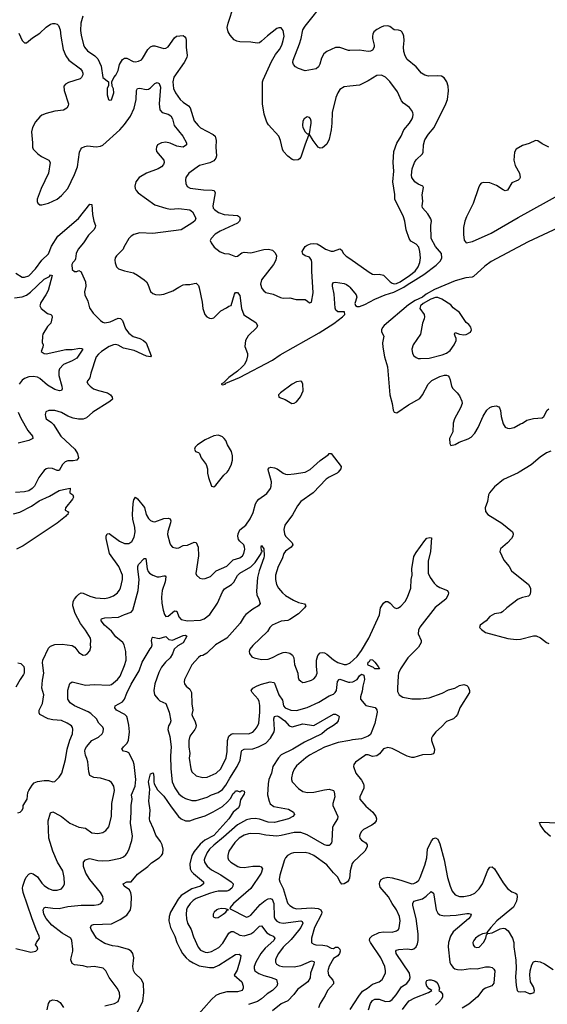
# Model space of a CAD drawing. Header units: inches. Extents: x 1682530 to 1839546, y 640742 to 791647.
# Tile 450 of 656: x 1706966 to 1711817, y 775102 to 784163. Entities that reach past the tile are written whole.
import ezdxf

# ---------------------------------------------------------------- set-up
doc = ezdxf.new("R2010")
doc.units = ezdxf.units.IN
doc.header["$MEASUREMENT"] = 0
for name, color, linetype in [('B7707', 7, 'Continuous'), ('B7708', 7, 'Continuous'), ('B7717', 7, 'Continuous'), ('B7718', 7, 'Continuous')]:
    doc.layers.add(name, color=color, linetype=linetype)

msp = doc.modelspace()

# ---------------------------------------------------------------- linework, layer by layer
at = {"layer": 'B7707', "color": 5}
for points, elevation in [([(1707179, 780000), (1707141.1, 779950), (1707101.3, 779870), (1707082.3, 779850), (1707050, 779827), (1707010, 779817.8), (1706927.2, 779812.8)], 780), ([(1706950, 776864.7), (1706970, 776871.3), (1706988.7, 776890), (1706997.2, 776910), (1706999.3, 776930), (1707036.2, 776990), (1707042.4, 777050), (1707049.6, 777070), (1707081, 777119), (1707100.3, 777139.7), (1707130, 777152.9), (1707190, 777162.8), (1707230, 777160.3), (1707270, 777148.7), (1707290, 777153), (1707330, 777193), (1707353.7, 777230), (1707386.4, 777353.6), (1707404.1, 777450), (1707428.3, 777531.7), (1707451.9, 777590), (1707455.2, 777635.2), (1707452.4, 777650), (1707443.3, 777663.3), (1707402, 777690), (1707350, 777713), (1707270, 777719.2), (1707228.4, 777728.4), (1707151.5, 777770), (1707144.4, 777784.4), (1707145.4, 777810), (1707174.6, 777870), (1707189.6, 777949.6), (1707169.5, 778010.5), (1707175.1, 778084.9), (1707187.3, 778150), (1707176.6, 778243.4), (1707179.5, 778270), (1707230, 778378.4), (1707250, 778398.3), (1707290, 778413.2), (1707357.2, 778417.2), (1707450, 778403.1), (1707473, 778390), (1707510, 778340.7), (1707550, 778316), (1707570, 778318.8), (1707590, 778330.8), (1707610, 778356), (1707619.5, 778390), (1707616, 778410), (1707620.9, 778450), (1707617, 778470), (1707570, 778546), (1707525.1, 778605.1), (1707477.6, 778697.6), (1707454, 778770), (1707459.3, 778810), (1707468.6, 778831.4), (1707490, 778857.4), (1707510, 778876.5), (1707530, 778887.4), (1707550, 778885.3), (1707610, 778858.2), (1707662.3, 778842.3), (1707750, 778836.9), (1707790, 778845.3), (1707830, 778861.1), (1707866, 778890), (1707882, 778910), (1707892.6, 778930), (1707912.8, 779010), (1707912.3, 779050), (1707878.8, 779130), (1707791, 779251), (1707761.9, 779390), (1707761.6, 779410), (1707770, 779431.6), (1707790, 779434.2), (1707883.2, 779363.2), (1707930, 779343.5), (1707970, 779342.8), (1707997.7, 779362.3), (1708018.8, 779401.2), (1708027, 779450), (1708024.4, 779490), (1708007.7, 779567.7), (1708004, 779610), (1708010, 779711.3), (1708016.4, 779743.6), (1708030, 779767.7), (1708050, 779752.7), (1708114.8, 779674.8), (1708129.1, 779610), (1708150, 779574), (1708170, 779553.1), (1708190, 779544.7), (1708210, 779542.8), (1708290, 779573.8), (1708330, 779576.5), (1708350.4, 779570), (1708356.1, 779550), (1708353.8, 779533.8), (1708327.3, 779452.7), (1708325.7, 779425.7), (1708345.2, 779345.2), (1708352.4, 779330), (1708370.2, 779310.3), (1708410, 779298.9), (1708430, 779303.1), (1708470, 779325.3), (1708510, 779326.7), (1708570, 779356.1), (1708590, 779351.7), (1708606.3, 779310), (1708610.2, 779230), (1708586.2, 779066.2), (1708590.7, 779050), (1708622, 779022), (1708650, 779017), (1708670, 779019.6), (1708720.7, 779039.3), (1708771.8, 779090), (1708870, 779134.2), (1708930, 779192), (1708990, 779210.3), (1709014.8, 779230), (1709028.4, 779250), (1709036.1, 779290), (1709034, 779310), (1709026.9, 779330), (1708990, 779363.1), (1708979.3, 779379.3), (1708972.4, 779410), (1708974, 779430), (1708990.9, 779469.1), (1709046, 779510), (1709085.2, 779570), (1709112.6, 779627.4), (1709133.3, 779706.7), (1709145.3, 779730), (1709165.7, 779750), (1709237.9, 779802.1), (1709270.7, 779850), (1709277.8, 779870), (1709281, 779910), (1709255.5, 780000)], 780), ([(1708692.7, 780000), (1708692.7, 779990), (1708702.4, 779950), (1708730, 779871.3), (1708750, 779864.9), (1708770, 779879.1), (1708843, 779970), (1708873.4, 780000)], 820), ([(1709894.1, 780000), (1709886.4, 779990), (1709810, 779952.8), (1709784.7, 779935.3), (1709665.3, 779810), (1709551.3, 779730), (1709519.3, 779690), (1709473.7, 779606.3), (1709404.7, 779510), (1709394, 779470), (1709400.7, 779430), (1709411.3, 779410), (1709471.3, 779350), (1709476.5, 779330), (1709461.7, 779310), (1709409.1, 779270.9), (1709395.9, 779250), (1709379.3, 779200.7), (1709341.6, 779130), (1709318.4, 779050), (1709317.8, 779010), (1709326.3, 778966.3), (1709346.5, 778930), (1709382.3, 778890), (1709410, 778865.4), (1709482.3, 778822.3), (1709530, 778799), (1709585.9, 778785.9), (1709598.4, 778770), (1709585.7, 778750), (1709530, 778696.8), (1709450, 778642), (1709430, 778635.1), (1709370, 778628.6), (1709288.4, 778590), (1709267.2, 778570), (1709245.8, 778534.2), (1709110, 778403.7), (1709083, 778370), (1709076.3, 778350), (1709079.1, 778330), (1709099.8, 778299.8), (1709122, 778290), (1709190, 778276.3), (1709250, 778278.4), (1709290, 778292), (1709350, 778324.4), (1709390, 778339), (1709410, 778342.8), (1709450, 778334.6), (1709474.2, 778314.2), (1709486.7, 778290), (1709494.2, 778230), (1709524.2, 778150), (1709526.4, 778110), (1709532.3, 778092.3), (1709550, 778075.5), (1709570, 778064.9), (1709590, 778065.5), (1709650, 778083.7), (1709670, 778097.1), (1709690, 778119.1), (1709701.1, 778150), (1709693.9, 778213.9), (1709694.6, 778270), (1709706.9, 778313.1), (1709730, 778336.5), (1709750, 778340.2), (1709770, 778335.2), (1709790, 778324.2), (1709850, 778273.2), (1709890, 778246.6), (1709950, 778229.4), (1709970, 778230.2), (1709998.9, 778241.1), (1710000, 778242)], 780), ([(1709375, 780000), (1709390, 779988.9), (1709410, 779979.6), (1709430, 779976.9), (1709490, 779982.3), (1709590, 779999.5), (1709591, 780000)], 780), ([(1706910, 779614.6), (1706968.2, 779630), (1707074.3, 779685.7), (1707146.3, 779733.7), (1707241.1, 779778.9), (1707330, 779829.3), (1707370, 779841), (1707430, 779850.5), (1707427.3, 779810), (1707456, 779790), (1707461.6, 779770), (1707450.3, 779750), (1707386.4, 779670), (1707382.8, 779650), (1707418.8, 779630), (1707413, 779627), (1707408.4, 779610), (1707396.1, 779603.9), (1707386.7, 779590), (1707309.4, 779530), (1706998.1, 779321.9), (1706937.5, 779290)], 780), ([(1706930, 775614.9), (1707032, 775590), (1707070, 775583.1), (1707113.2, 775590), (1707131.8, 775610), (1707126.6, 775630), (1707112, 775650), (1707119.5, 775670), (1707147.2, 775710), (1707145.3, 775730), (1707116.8, 775790), (1707077.1, 775897.1), (1706999.5, 776130), (1706993.4, 776170), (1706995, 776190), (1707014.3, 776245.8), (1707027, 776273), (1707050, 776298.3), (1707070, 776307.6), (1707090, 776303.6), (1707130, 776274.6), (1707170, 776216.9), (1707190, 776195.8), (1707230, 776168.2), (1707270, 776152.8), (1707310, 776151.7), (1707350, 776163.7), (1707370, 776187.7), (1707378.3, 776210), (1707376, 776270), (1707362.7, 776330), (1707312.7, 776410), (1707272, 776510), (1707232.8, 776630), (1707228.9, 776790), (1707250, 776862.8), (1707270, 776872.7), (1707290, 776864.9), (1707350, 776830.3), (1707428.5, 776768.5), (1707510, 776733.2), (1707570, 776721.8), (1707630, 776680.8), (1707684.9, 776675.1), (1707730, 776683.1), (1707759.4, 776700.6), (1707785.6, 776734.4), (1707809.8, 776830), (1707814.8, 776950), (1707836.4, 777070), (1707831, 777110), (1707810, 777143), (1707790, 777157.2), (1707710, 777182.6), (1707648, 777190), (1707610, 777208.7), (1707602, 777242), (1707591.8, 777331.8), (1707583.8, 777363.8), (1707570, 777394), (1707564.7, 777430), (1707568.4, 777450), (1707579.6, 777470), (1707630, 777528.4), (1707690, 777560.3), (1707725.1, 777590), (1707734.7, 777610), (1707735.8, 777635.8), (1707730.8, 777650.8), (1707693.6, 777690), (1707673.3, 777730), (1707618.7, 777778.7), (1707594.3, 777794.3), (1707469.7, 777850), (1707430, 777876.4), (1707409.8, 777910), (1707408.1, 777991.9), (1707426.1, 778053.9), (1707450, 778068.4), (1707570, 778040.2), (1707650, 778044), (1707790, 778039.6), (1707810, 778046.5), (1707865.7, 778090), (1707890, 778123.1), (1707930, 778219.3), (1707944, 778270), (1707942.8, 778350), (1707926.4, 778410), (1707914.2, 778430), (1707850, 778484.6), (1707810, 778535), (1707744.7, 778590), (1707715.1, 778630), (1707716.2, 778643.8), (1707718, 778650), (1707726.2, 778653.8), (1707750, 778658.8), (1707874.3, 778665.7), (1707930, 778690.2), (1707990, 778709.2), (1708007.6, 778730), (1708055.6, 778910), (1708064.5, 779010), (1708052.8, 779107.2), (1708052.3, 779130), (1708058.3, 779150), (1708110, 779206), (1708125.4, 779205.4), (1708138.1, 779110), (1708146.4, 779086.4), (1708158.5, 779070), (1708190, 779051.1), (1708230, 779037.1), (1708250, 779036.3), (1708290, 779046.3), (1708304.1, 779044.1), (1708310, 779036), (1708304.1, 778990), (1708276.1, 778910), (1708268.7, 778850), (1708273.5, 778793.5), (1708285.6, 778730), (1708297.3, 778690), (1708310, 778670.4), (1708330, 778674.2), (1708390, 778721.6), (1708400.5, 778720.5), (1708410, 778718.9), (1708428.8, 778668.8), (1708450, 778644.6), (1708510, 778631.8), (1708630, 778636.1), (1708663.5, 778650), (1708714.2, 778690), (1708785.5, 778794.5), (1708830, 778899.1), (1708850, 778926.2), (1708914.2, 778965.8), (1708933.5, 778986.5), (1708970, 779047), (1708990, 779070.1), (1709092, 779128), (1709132.3, 779167.7), (1709186.9, 779250), (1709190, 779264.7), (1709198, 779270), (1709196.4, 779276.4), (1709190, 779278), (1709186.3, 779310), (1709190, 779324.7), (1709210, 779292), (1709214.2, 779230), (1709210.9, 779210), (1709168.6, 779091.4), (1709153.5, 779030), (1709143.5, 778903.5), (1709147.4, 778870), (1709165.3, 778830), (1709176.3, 778790), (1709161.6, 778770), (1709110, 778739.2), (1709046.7, 778690), (1709029.3, 778670), (1708992.1, 778607.9), (1708870, 778471.3), (1708767.2, 778410), (1708686.6, 778333.4), (1708650, 778312.6), (1708630, 778308.2), (1708610, 778293.3), (1708550, 778225.1), (1708480.9, 778090), (1708478.3, 778070), (1708482.6, 778050), (1708495.8, 778030), (1708530, 778003.1), (1708545.5, 777970), (1708548.1, 777868.1), (1708557.3, 777810), (1708549, 777770), (1708553.8, 777750), (1708577.7, 777710), (1708587.7, 777670), (1708585.2, 777650), (1708576, 777630), (1708529.5, 777570.5), (1708522.7, 777530), (1708521.1, 777470), (1708531.3, 777410), (1708525.8, 777365.8), (1708539, 777270), (1708550, 777242.4), (1708590, 777203.1), (1708650, 777189.3), (1708690, 777192.6), (1708771.5, 777228.5), (1708815.4, 777270), (1708865.4, 777370), (1708872.8, 777427.2), (1708876.5, 777530), (1708890, 777570.2), (1708910, 777587.7), (1708930, 777592.7), (1709070, 777591.2), (1709110, 777607.8), (1709132.4, 777630), (1709150, 777654.4), (1709164.4, 777690), (1709173.4, 777790), (1709173.1, 777853.1), (1709167.4, 777887.4), (1709157.3, 777910), (1709103.5, 777970), (1709095.1, 777990), (1709110, 778012.2), (1709150, 778034.2), (1709190, 778049.1), (1709270, 778068.5), (1709303, 778063), (1709310, 778056), (1709349.3, 777950), (1709381.6, 777901.6), (1709391.3, 777850), (1709406.8, 777830), (1709459.1, 777810), (1709510, 777806.5), (1709610, 777832.1), (1709716.2, 777883.8), (1709810, 777940.1), (1709850, 777955.4), (1709867.7, 777970), (1709877.7, 777990), (1709887.8, 778072.2), (1709902, 778090), (1709910, 778093.4), (1709990, 778065.4), (1710000, 778066.2)], 760), ([(1707750, 775087.5), (1707839.3, 775110), (1707870.8, 775129.2), (1707886.9, 775170), (1707884, 775210), (1707861, 775250), (1707787.4, 775350), (1707758.9, 775410), (1707734.2, 775434.2), (1707650, 775449), (1707590, 775444.6), (1707550, 775456.2), (1707470, 775464.7), (1707450, 775476.2), (1707436.8, 775510), (1707438.2, 775530), (1707455.9, 775590), (1707455.3, 775610), (1707446.4, 775690), (1707437.2, 775710), (1707356.6, 775756.6), (1707260.3, 775830), (1707210, 775891.3), (1707189.1, 775930), (1707182, 775970), (1707190, 775990.4), (1707204.6, 775995.4), (1707270, 775985.2), (1707330, 775984.3), (1707410, 776000.5), (1707530, 776014.2), (1707650, 776013.6), (1707690, 776020.3), (1707710.7, 776029.3), (1707730, 776051), (1707734.8, 776070), (1707730, 776095.1), (1707708.4, 776130), (1707610.8, 776250), (1707573.3, 776310), (1707551.8, 776370), (1707553.2, 776410), (1707570, 776431), (1707598, 776442), (1707610, 776442.8), (1707683.9, 776423.9), (1707730, 776422.4), (1707790, 776425.3), (1707892.2, 776447.8), (1707919.5, 776460.5), (1707941.5, 776478.5), (1707952.4, 776490), (1707970, 776524.9), (1707995.8, 776610), (1708002.2, 776650), (1707985.3, 776770), (1707992.2, 776870), (1707990.7, 776930), (1708000.7, 776990), (1707995.6, 777030), (1708028.7, 777110), (1708034.4, 777170), (1708018, 777310), (1708010, 777338), (1707970, 777416), (1707950, 777425.1), (1707922, 777430), (1707906.6, 777450), (1707919.3, 777470), (1707955.1, 777504.9), (1707965.9, 777534.1), (1707974.5, 777610), (1707969.8, 777670), (1707958.7, 777730), (1707949.7, 777750), (1707931.3, 777770), (1707857, 777810), (1707839.5, 777830), (1707845.2, 777850), (1707910, 777885.5), (1707929.8, 777910), (1707950, 777965.3), (1707990, 778047), (1708064.5, 778170), (1708093.2, 778250), (1708165.4, 778374.6), (1708178.4, 778390), (1708183.6, 778410), (1708177.6, 778450), (1708185.1, 778474.9), (1708190, 778480.7), (1708250, 778468.7), (1708310, 778486), (1708338.2, 778458.2), (1708370, 778452.1), (1708470, 778496.9), (1708490, 778499.5), (1708501.6, 778490), (1708470, 778428.8), (1708419.7, 778400.3), (1708385.5, 778370), (1708370, 778327), (1708350, 778291.8), (1708308.2, 778251.8), (1708270, 778203.6), (1708245.9, 778154.1), (1708207.7, 778050), (1708199, 777990), (1708207, 777950), (1708239.5, 777910), (1708256.1, 777896.1), (1708310.4, 777870), (1708340.7, 777790), (1708356.5, 777710), (1708350.3, 777690), (1708334.9, 777665.1), (1708328.9, 777630), (1708346.1, 777566.1), (1708357.8, 777470), (1708352.3, 777390), (1708354.6, 777270), (1708367.8, 777150), (1708393.4, 777093.4), (1708430, 777037.8), (1708462.6, 777010), (1708490, 776995.6), (1708550, 776978.5), (1708590, 776978.6), (1708690, 777007.3), (1708730, 777030.8), (1708790, 777050.1), (1708830, 777077.8), (1708862.9, 777117.1), (1708897.7, 777182.3), (1708966.1, 777290), (1708993.1, 777350), (1709004.6, 777430), (1709010, 777438.9), (1709031.4, 777448.6), (1709110, 777452), (1709161.1, 777470), (1709230, 777505.9), (1709273.6, 777550), (1709305.4, 777610), (1709309.7, 777630), (1709301.8, 777730), (1709310, 777751.3), (1709330, 777757.8), (1709350, 777751.5), (1709405, 777710), (1709444.1, 777664.1), (1709470, 777656.9), (1709570, 777683), (1709670, 777667.1), (1709850, 777770.7), (1709870, 777770.7), (1709898, 777758), (1709904, 777750), (1709893.1, 777710), (1709878.4, 777690), (1709852.6, 777667.4), (1709788.8, 777631.2), (1709743.2, 777590), (1709584.7, 777515.3), (1709478, 777450), (1709370, 777396.8), (1709345.2, 777370), (1709293.4, 777290), (1709280.6, 777230), (1709257.4, 777170), (1709251, 777130), (1709244.7, 777030), (1709258.3, 776970), (1709270, 776948.2), (1709302.2, 776922.2), (1709436.7, 776896.7), (1709483, 776870), (1709493.4, 776850), (1709476.3, 776830), (1709436.3, 776810), (1709310, 776775.6), (1709250, 776777.3), (1709170, 776805.3), (1709130, 776812.2), (1709090, 776809.2), (1709050, 776800.2), (1708970, 776753.9), (1708841.4, 776638.6), (1708750, 776566.8), (1708712.7, 776530), (1708690, 776499.1), (1708667.9, 776450), (1708663, 776430), (1708665.2, 776410), (1708690, 776372.4), (1708730, 776340.9), (1708814.2, 776294.2), (1708911.8, 776230), (1708929.1, 776210), (1708927.3, 776190), (1708916.3, 776170), (1708890, 776149.2), (1708870, 776142.8), (1708790, 776142.5), (1708750, 776134.2), (1708710, 776123), (1708590, 776076.5), (1708562, 776058), (1708532.2, 776030), (1708505.2, 775990), (1708498.8, 775970), (1708495.2, 775930), (1708499, 775890), (1708510.2, 775850), (1708543, 775790), (1708563, 775723), (1708607.4, 775627.4), (1708630, 775600.3), (1708670, 775582), (1708690, 775580.2), (1708730, 775587.3), (1708796.4, 775623.6), (1708835.3, 775664.7), (1708890, 775758), (1708910, 775772), (1708930, 775772.8), (1708990, 775737.4), (1709030, 775732.9), (1709090, 775750.8), (1709119.4, 775770), (1709170, 775820.8), (1709190, 775823.1), (1709239.8, 775759.8), (1709270, 775740.6), (1709298, 775730), (1709312.6, 775710), (1709301.2, 775690), (1709222.1, 775617.9), (1709182.5, 775570), (1709136.1, 775490), (1709122.7, 775450), (1709121.7, 775430), (1709129.4, 775410), (1709164.5, 775384.5), (1709210, 775366.5), (1709279.3, 775350), (1709326.4, 775330), (1709336.5, 775290), (1709328.9, 775270), (1709291.3, 775230), (1709240.7, 775199.3), (1709188.8, 775151.2), (1709153.4, 775126.6), (1709070, 775101.6)], 740), ([(1706950, 778244.2), (1706977.4, 778237.4), (1707002.8, 778210), (1707007.3, 778190), (1707007.3, 778150), (1707002.5, 778137.5), (1706970, 778092.3), (1706930, 778020.7)], 780), ([(1710000, 777530.2), (1709894.8, 777510), (1709770, 777469.8), (1709630, 777394.8), (1709595.6, 777370), (1709510, 777295.1), (1709490, 777265.1), (1709475.3, 777230), (1709466, 777186), (1709465.7, 777170), (1709472.7, 777150), (1709528.2, 777088.2), (1709570, 777059), (1709611.2, 777051.2), (1709670, 777053.8), (1709770, 777076.9), (1709810, 777081.3), (1709850, 777070.3), (1709857.4, 777057.4), (1709862.8, 777010), (1709846, 776950), (1709845.7, 776930), (1709890.8, 776830), (1709888, 776810), (1709850.2, 776750), (1709842.9, 776730), (1709836.3, 776603.7), (1709832, 776588), (1709817.6, 776570), (1709810, 776564.4), (1709790, 776563.1), (1709770, 776570.8), (1709610, 776662.4), (1709550, 776682.3), (1709490, 776684.1), (1709370, 776654.5), (1709330, 776650.6), (1709230, 776659.8), (1709170, 776670.7), (1709090, 776673.4), (1709070, 776671.2), (1709030, 776657.2), (1708985, 776630), (1708945.2, 776590), (1708890.3, 776510), (1708878.3, 776470), (1708878.9, 776450), (1708887, 776430), (1708906.4, 776410), (1708970.9, 776370.9), (1708990, 776364), (1709030, 776361.9), (1709110, 776372.9), (1709170, 776373), (1709187.6, 776367.6), (1709197.4, 776350), (1709184.9, 776310), (1709091.1, 776168.9), (1708932.7, 776030), (1708898, 775990), (1708901, 775981), (1709050, 775903.1), (1709070, 775908.8), (1709090, 775923.1), (1709178.5, 776021.5), (1709222.3, 776057.7), (1709250, 776072.4), (1709270, 776076.8), (1709288.7, 776068.7), (1709304.1, 776030), (1709306.9, 775906.9), (1709312, 775890), (1709330, 775867.3), (1709355, 775855), (1709390, 775850.1), (1709550, 775869.1), (1709562.7, 775862.8), (1709569.1, 775850), (1709551.3, 775810), (1709530, 775781.1), (1709461, 775699), (1709390, 775627.8), (1709345.6, 775570), (1709324.2, 775530), (1709319.1, 775510), (1709318.3, 775490), (1709328.7, 775470), (1709355.8, 775455.8), (1709381, 775450), (1709490, 775446.9), (1709550, 775458.9), (1709650, 775501.3), (1709670, 775495.5), (1709672.3, 775490), (1709671.6, 775470), (1709641, 775390), (1709635.6, 775344.4), (1709616.5, 775310), (1709521.6, 775238.4), (1709487.9, 775192.1), (1709430, 775133.1), (1709370, 775106.4), (1709290, 775041.4)], 760), ([(1708049.8, 775030), (1708096.8, 775130), (1708108.1, 775210), (1708103.8, 775290), (1708085.7, 775330), (1708025.1, 775390), (1708011.6, 775411.6), (1708006, 775450), (1708016.4, 775530), (1708005.8, 775570), (1707989.8, 775590), (1707965.5, 775605.5), (1707870, 775633.5), (1707819.4, 775639.4), (1707750, 775662.6), (1707710, 775684.7), (1707671.5, 775710), (1707622, 775790), (1707618, 775810), (1707625.2, 775830), (1707644.8, 775835.3), (1707810, 775841.2), (1707890, 775881.4), (1707950, 775922.6), (1707985.6, 775970), (1707991.9, 776010), (1707993.4, 776093.4), (1707988.2, 776128.2), (1707976.9, 776156.9), (1707926.6, 776190), (1707916, 776210), (1707950, 776228.2), (1707990, 776227.7), (1708050, 776298.3), (1708145.4, 776370), (1708176.6, 776403.4), (1708249.7, 776450), (1708269.7, 776470), (1708281, 776490), (1708284.5, 776530), (1708274.8, 776570), (1708260.3, 776600.3), (1708218, 776658), (1708197, 776717), (1708161.5, 776790), (1708158.2, 776810), (1708166.3, 776890), (1708154.2, 776970), (1708163.1, 777083.1), (1708151.1, 777150), (1708170, 777224), (1708191.8, 777231.8), (1708199.7, 777199.7), (1708199.2, 777150), (1708203.9, 777130), (1708234.4, 777074.4), (1708290, 777018), (1708358.2, 776918.2), (1708426, 776830), (1708450, 776809.2), (1708490, 776790.2), (1708530, 776790.2), (1708579.3, 776810), (1708670, 776837.3), (1708746.1, 776873.9), (1708830, 776923.2), (1708875.9, 776964.1), (1708903.9, 776996.1), (1708930, 777043.1), (1708944.6, 777055.4), (1708950, 777066.8), (1708970, 777067.3), (1708990, 777056), (1709010, 777071), (1709030, 777062), (1709033.4, 777050), (1709030, 777038), (1708996.7, 776983.3), (1708987, 776930), (1708976.5, 776910), (1708928.8, 776871.2), (1708887.6, 776810), (1708750, 776655.3), (1708668.4, 776611.6), (1708624.4, 776575.6), (1708570, 776508.3), (1708549.1, 776470.9), (1708530, 776396), (1708533.1, 776350), (1708545.5, 776325.5), (1708564.2, 776304.2), (1708656.9, 776230), (1708655.3, 776210), (1708627.2, 776190), (1708550, 776165), (1708450, 776104.3), (1708423.4, 776070), (1708353.4, 775950), (1708339.8, 775910), (1708338.6, 775870), (1708354, 775810), (1708392.8, 775730), (1708412.4, 775670), (1708440.6, 775610), (1708463.7, 775570), (1708496.6, 775530), (1708525.5, 775505.5), (1708562.6, 775482.6), (1708616.7, 775456.7), (1708710, 775439.8), (1708750, 775442), (1708797.6, 775462.4), (1708950, 775560.3), (1708983.8, 775563.8), (1708999.3, 775550), (1708993.2, 775510), (1708964.4, 775415.6), (1708938.4, 775370), (1709008.9, 775310), (1709022, 775270), (1709021.6, 775250), (1709012.7, 775230), (1708970, 775215.6), (1708870, 775217.7), (1708802, 775198), (1708770, 775183.1), (1708730, 775147.4), (1708590, 774986)], 720), ([(1710000, 776291.7), (1709997.7, 776262.3), (1709992.8, 776247.2), (1709979.5, 776230), (1709950, 776210.9), (1709928.4, 776208.4), (1709910, 776231.6), (1709890, 776270.9), (1709850, 776312.4), (1709790, 776386.8), (1709669.7, 776470), (1709630, 776489.8), (1709590, 776499.3), (1709484.5, 776495.5), (1709462.8, 776490), (1709428.4, 776470), (1709410, 776449.6), (1709399.6, 776430), (1709358.5, 776290), (1709352.9, 776250), (1709356.9, 776230), (1709389, 776169), (1709424.1, 776044.1), (1709430.2, 776030.2), (1709448.8, 776010), (1709483.8, 775990), (1709510, 775981.5), (1709650, 775990.7), (1709710, 775984.4), (1709735.9, 775970), (1709743.5, 775950), (1709740.1, 775930), (1709676.3, 775810), (1709647.9, 775710), (1709648.8, 775668.8), (1709670, 775655.3), (1709690.2, 775650.2), (1709753.6, 775646.4), (1709790, 775639.5), (1709830, 775619.6), (1709850, 775617), (1709870, 775627.4), (1709890, 775627.2), (1709910.3, 775610), (1709913.8, 775590), (1709907.6, 775570), (1709890, 775547.4), (1709850, 775524.5), (1709810, 775452.3), (1709802.6, 775422.6), (1709800.3, 775410), (1709806, 775370), (1709844, 775324), (1709850.3, 775310), (1709850.3, 775290), (1709795.6, 775230), (1709775.8, 775184.2), (1709728.5, 775110), (1709713, 775070)], 780), ([(1707219.3, 775050), (1707231, 775109), (1707246.6, 775133.4), (1707270, 775143.7), (1707310, 775138.1), (1707339, 775119), (1707370, 775072)], 740)]:
    msp.add_lwpolyline(points, dxfattribs=dict(at, elevation=elevation))
at = {"layer": 'B7707', "color": 5, "elevation": 760}
msp.add_lwpolyline([(1708823.7, 775983.7), (1708790, 775977.6), (1708777.3, 775970), (1708754, 775950), (1708745.5, 775930), (1708745.5, 775910), (1708750, 775902.8), (1708770, 775896.3), (1708790, 775900.5), (1708838, 775930), (1708861.2, 775950), (1708872.5, 775967.5), (1708886, 775970), (1708859.3, 775979.3)], close=True, dxfattribs=at)
at = {"layer": 'B7708', "color": 5}
for points, elevation in [([(1710000, 783880.4), (1709990, 783880.3), (1709910, 783906.9), (1709870, 783906.6), (1709790, 783871), (1709763.1, 783850), (1709740.3, 783810), (1709725.5, 783754.5), (1709714, 783730), (1709691, 783710), (1709590, 783693), (1709530, 783714.5), (1709502.9, 783730), (1709483.9, 783750), (1709477.4, 783770), (1709480.3, 783790), (1709539.5, 783940.5), (1709554, 783990), (1709569.1, 784070), (1709590, 784104.9), (1709770.6, 784330)], 820), ([(1710000, 783550.3), (1709950, 783544.5), (1709910, 783519.3), (1709890.5, 783490), (1709873.3, 783446.7), (1709838, 783310), (1709837, 783210), (1709830, 783148), (1709810, 783062), (1709790, 783019), (1709750, 782985.2), (1709730, 782981.2), (1709710, 782989.3), (1709664, 783050), (1709630, 783106), (1709622, 783098), (1709590, 783018), (1709550, 782898), (1709538.5, 782881.5), (1709527.1, 782872.9), (1709490, 782869.4), (1709470, 782876), (1709430, 782906), (1709392, 782950), (1709382.4, 782970), (1709365.1, 783050), (1709348.2, 783090), (1709254.9, 783194.9), (1709239.1, 783219.1), (1709213.6, 783293.6), (1709199, 783390), (1709199.8, 783590), (1709203.5, 783610), (1709281.1, 783778.9), (1709317.6, 783842.4), (1709354.8, 783890), (1709375.4, 783930), (1709389.6, 783970), (1709397.4, 784010), (1709390, 784064), (1709370, 784086.6), (1709350, 784089.4), (1709330, 784080.9), (1709244.8, 784015.2), (1709190, 783964.5), (1709170, 783949.6), (1709150, 783945.6), (1709090, 783957.6), (1708990, 783958), (1708963.9, 783963.9), (1708939.1, 783979.1), (1708900.1, 784020.1), (1708884, 784050), (1708874, 784090), (1708882.7, 784130), (1708936.2, 784290)], 840), ([(1707545.4, 784194.6), (1707529, 784130), (1707524.5, 784064.5), (1707530, 784021), (1707552.4, 783932.4), (1707562.8, 783910), (1707590, 783875.8), (1707658, 783830), (1707683.4, 783803.4), (1707714.4, 783734.4), (1707730, 783632), (1707782, 783590), (1707783.6, 783556.4), (1707771.6, 783528.4), (1707771.6, 783471.6), (1707782, 783430), (1707790, 783422), (1707810, 783424.7), (1707832.7, 783490), (1707830, 783526), (1707815.3, 783550), (1707814, 783590), (1707833.2, 783630), (1707850, 783651), (1707870, 783696), (1707883.5, 783750), (1707910, 783795.8), (1707930, 783808.9), (1707950, 783807.8), (1708010, 783778.9), (1708030, 783775.3), (1708058.5, 783781.5), (1708085.3, 783794.7), (1708095.1, 783804.9), (1708143.6, 783890), (1708170, 783914), (1708190, 783921.1), (1708210, 783921.5), (1708290, 783897.6), (1708310, 783901.3), (1708330, 783914.4), (1708390, 783997), (1708409, 784011), (1708470, 784016.4), (1708485.7, 784005.7), (1708493.3, 783993.3), (1708498, 783970), (1708497.1, 783910), (1708506.1, 783833.9), (1708503.8, 783816.2), (1708479.5, 783770), (1708384.6, 783635.4), (1708372.8, 783590), (1708380.5, 783530), (1708397.7, 783490), (1708441.6, 783430), (1708470, 783402.7), (1708517.4, 783370), (1708532.7, 783352.7), (1708570, 783232.7), (1708606.4, 783190), (1708630, 783167.4), (1708746, 783106), (1708762.4, 783090), (1708773.4, 783050), (1708770.4, 782990), (1708776.5, 782910), (1708770.3, 782890), (1708750, 782863), (1708714.7, 782845.3), (1708618.3, 782821.7), (1708520.5, 782750), (1708494.9, 782710), (1708490.4, 782690), (1708494.2, 782654.2), (1708507.3, 782627.3), (1708533.8, 782613.8), (1708656.7, 782596.7), (1708734.4, 782594.4), (1708754.8, 782590), (1708763.1, 782570), (1708740.7, 782450), (1708745.5, 782430), (1708756.7, 782416.7), (1708793.7, 782390), (1708844.9, 782370), (1708970, 782361.6), (1708987.3, 782350), (1708992.4, 782330), (1708988.2, 782310), (1708968, 782290), (1708810, 782217.5), (1708763.1, 782190), (1708726, 782150), (1708718.8, 782130), (1708726, 782110), (1708754, 782070), (1708810, 782025.3), (1708850, 782010.4), (1708890, 782007), (1708950, 781984.6), (1708970, 781986.3), (1709010, 782016.5), (1709030, 782024.4), (1709090, 782016), (1709210, 782047.4), (1709254, 782050), (1709290, 782041.6), (1709316.2, 782016.2), (1709328.2, 781990), (1709321.3, 781950), (1709299.5, 781910), (1709190.4, 781770), (1709180.5, 781730), (1709193.4, 781690), (1709210, 781667.7), (1709230, 781653.4), (1709296.4, 781636.4), (1709365.5, 781605.5), (1709390, 781600.5), (1709450, 781604), (1709507.9, 781587.9), (1709590, 781586.8), (1709613.7, 781573.7), (1709630, 781558), (1709650, 781562), (1709663.7, 781650), (1709651.2, 781850), (1709652.3, 781930), (1709649.2, 781950), (1709630, 781979), (1709590, 781989.6), (1709570, 782004.5), (1709562.6, 782030), (1709590, 782074.9), (1709610, 782088.4), (1709640.1, 782099.9), (1709670, 782104.6), (1709699.6, 782099.6), (1709739.2, 782079.2), (1709778.8, 782050), (1709830, 782034), (1709850, 782032.2), (1709910, 782054.9), (1709924.4, 782044.4), (1709943.7, 782010), (1709967.5, 781987.5), (1710000, 781964.9)], 840), ([(1706957.8, 784037.8), (1706990.2, 783970.2), (1707010, 783950.4), (1707030, 783948.8), (1707084.4, 783995.6), (1707150, 784039), (1707210, 784095.4), (1707250, 784122.6), (1707270, 784129.1), (1707290, 784128.9), (1707310, 784121.1), (1707323.1, 784110), (1707339.6, 784070), (1707344, 784010), (1707367, 783890), (1707390.2, 783830), (1707418.6, 783790), (1707525.5, 783710), (1707539.6, 783690), (1707546.5, 783670), (1707545.2, 783654.7), (1707535.3, 783630), (1707521.1, 783618.9), (1707415.5, 783584.5), (1707388.7, 783570), (1707373.1, 783550), (1707374.4, 783510), (1707413.5, 783390), (1707412.9, 783370), (1707400.8, 783350), (1707370, 783329.1), (1707290, 783320.7), (1707210, 783299.2), (1707170, 783283.1), (1707150, 783269.6), (1707110, 783223.6), (1707084, 783170), (1707076.1, 783130), (1707084.5, 783030), (1707083.6, 782990), (1707088.9, 782970), (1707131.6, 782930), (1707165.5, 782905.5), (1707234, 782870), (1707247, 782850), (1707230.2, 782749.8), (1707164.9, 782610), (1707128, 782510), (1707127.7, 782490), (1707133.4, 782473.4), (1707150, 782460.7), (1707170, 782460.5), (1707230, 782475.8), (1707310, 782512), (1707350, 782545.3), (1707410, 782608.2), (1707470, 782739.3), (1707497, 782810), (1707517.4, 782942.6), (1707527.3, 782970), (1707537.6, 782982.4), (1707563.8, 782996.2), (1707590, 783000.9), (1707670, 782992.1), (1707710, 782998.7), (1707730, 783009.4), (1707886.8, 783150), (1707930, 783198), (1707984.5, 783275.5), (1708018.7, 783350), (1708035.9, 783430), (1708039.8, 783510), (1708049.7, 783530), (1708070, 783533), (1708130, 783521.3), (1708150, 783523.1), (1708170, 783536.5), (1708210, 783575.3), (1708230, 783585.5), (1708250, 783576.3), (1708261.7, 783541.7), (1708248.8, 783388.8), (1708254.3, 783334.3), (1708277.1, 783310), (1708332.5, 783292.5), (1708356.7, 783276.7), (1708370.2, 783250.2), (1708387.7, 783190), (1708465.8, 783090), (1708498.9, 783030), (1708500.4, 783010), (1708470, 782991), (1708448.1, 782991.9), (1708410, 783000.2), (1708350, 783026), (1708310, 783034.6), (1708269.4, 783030.6), (1708234, 783010), (1708222.8, 782990), (1708220.3, 782970), (1708224, 782950), (1708292.4, 782870), (1708295.8, 782850), (1708288.9, 782830), (1708270.1, 782809.9), (1708239.5, 782790), (1708132.7, 782750), (1708065.7, 782710), (1708032.9, 782670), (1708024.9, 782630), (1708028.9, 782610), (1708037, 782590), (1708055.3, 782570), (1708210, 782458.6), (1708310, 782427.7), (1708350, 782420.7), (1708430, 782426.3), (1708530, 782414.6), (1708554.4, 782394.4), (1708579.5, 782350), (1708584.9, 782330), (1708572.2, 782310), (1708550.1, 782289.9), (1708450, 782229.8), (1708190, 782195.6), (1708070, 782202), (1708015, 782185), (1707990, 782169.8), (1707970.2, 782150), (1707924.2, 782070), (1707918, 782050), (1707854.9, 781990), (1707844.9, 781970), (1707841.7, 781950), (1707845.1, 781925.1), (1707854.9, 781890), (1707876, 781870), (1707930, 781850.6), (1708013.4, 781833.4), (1708050, 781813.3), (1708109.4, 781770), (1708131.8, 781750), (1708143.2, 781730), (1708170, 781660.4), (1708190, 781644.6), (1708215.5, 781635.5), (1708250, 781630.2), (1708290, 781636.8), (1708373.5, 781666.5), (1708430, 781703), (1708470, 781721.5), (1708490, 781726.4), (1708530, 781724.9), (1708570, 781736.3), (1708590, 781737.3), (1708610, 781716), (1708616.7, 781696.7), (1708644.4, 781564.4), (1708650, 781506), (1708669.1, 781449.1), (1708687, 781427), (1708710, 781416.3), (1708730, 781413.4), (1708750, 781420.5), (1708815.8, 781484.2), (1708869, 781510), (1708890, 781525.5), (1708910, 781531.3), (1708942.5, 781637.5), (1708950, 781652), (1708970, 781651), (1708990, 781624), (1709006.4, 781506.4), (1709027.7, 781447.7), (1709136.5, 781376.5), (1709152.7, 781350), (1709146.4, 781330), (1709067, 781253), (1709043, 781210), (1709036.8, 781156.8), (1709060.3, 781090), (1709060.3, 781070), (1709051.5, 781030), (1709031.7, 780990), (1709010, 780964.2), (1708970.2, 780929.8), (1708890, 780871.6), (1708838.8, 780821.2), (1708818.8, 780810), (1708830, 780803), (1708855.1, 780810), (1708861.3, 780818.7), (1708987.8, 780870), (1709291.4, 781028.6), (1709361.2, 781078.8), (1709719.3, 781280.7), (1709853.1, 781366.9), (1709935.3, 781430), (1709954, 781450), (1709953.8, 781473.8), (1709890, 781475.6), (1709873.7, 781490), (1709867.3, 781507.3), (1709857.7, 781637.7), (1709842.7, 781710), (1709842.6, 781730), (1709850, 781744.9), (1709870, 781748.5), (1709950, 781736), (1709970, 781727.2), (1709991.8, 781710), (1710000, 781700.4)], 820), ([(1706930, 781829.1), (1706990, 781793.4), (1707010, 781792), (1707050, 781807), (1707112.1, 781870), (1707168.7, 781950), (1707230.3, 782009.7), (1707260, 782080), (1707316.1, 782170), (1707505.7, 782334.3), (1707610, 782465.5), (1707630, 782461), (1707635.6, 782370), (1707647, 782310), (1707663.7, 782270), (1707661.1, 782250), (1707648.9, 782230), (1707599.6, 782180.4), (1707553.4, 782110), (1707502.9, 782050), (1707486.2, 782010), (1707479.3, 781960.7), (1707473.1, 781946.9), (1707455.5, 781930), (1707446, 781910), (1707450, 781864.7), (1707470, 781844.9), (1707490, 781845.5), (1707510, 781854), (1707530, 781844), (1707534.8, 781834.8), (1707571, 781750), (1707573.7, 781710), (1707561.2, 781658.8), (1707566.5, 781630), (1707593.8, 781573.8), (1707607.3, 781510), (1707641.5, 781461.5), (1707710, 781393.3), (1707730, 781378.7), (1707750, 781374), (1707798.3, 781381.7), (1707870, 781415.3), (1707893, 781413), (1707910, 781394.9), (1707939.4, 781319.4), (1707970, 781279.6), (1708010, 781247.4), (1708070, 781228.7), (1708104.9, 781210), (1708128, 781190), (1708176.4, 781070), (1708170, 781059.3), (1708133.3, 781066.7), (1708018.5, 781118.5), (1707920.9, 781140.9), (1707870, 781167.9), (1707850, 781173.3), (1707828.2, 781171.8), (1707790, 781154.5), (1707719.3, 781110), (1707690, 781084.6), (1707670, 781059.7), (1707620.3, 780910), (1707611.5, 780868.5), (1707584.7, 780830), (1707594.8, 780810), (1707613.4, 780790), (1707646.2, 780766.2), (1707690.2, 780750.2), (1707773.4, 780730), (1707800.3, 780710), (1707815.3, 780690), (1707818.7, 780670), (1707795.8, 780650), (1707638.6, 780550), (1707580.7, 780499.3), (1707550, 780487.3), (1707507.3, 780487.3), (1707457.3, 780497.3), (1707410, 780514), (1707350, 780549.6), (1707290, 780565.1), (1707233.4, 780566.6), (1707206.6, 780553.4), (1707200.5, 780530), (1707202.4, 780510), (1707210.6, 780490), (1707257.1, 780457.1), (1707276.8, 780436.8), (1707344.9, 780330), (1707473.2, 780210), (1707496.9, 780170), (1707506.4, 780130), (1707490.2, 780109.7), (1707456.5, 780103.5), (1707410, 780103.5), (1707385.3, 780094.7), (1707358.9, 780070), (1707330, 780014), (1707310, 780014.7), (1707268.7, 780031.3), (1707230, 780035.1), (1707209, 780031), (1707190, 780014.5), (1707179, 780000)], 780), ([(1706917.2, 781602.8), (1706990, 781611.9), (1707030, 781629.3), (1707065, 781655), (1707190, 781774.2), (1707239.1, 781800.9), (1707250, 781814), (1707264.7, 781810), (1707227.2, 781670), (1707206.7, 781630), (1707160.6, 781559.4), (1707151, 781530), (1707164.7, 781504.7), (1707220.4, 781460.4), (1707251.3, 781450), (1707261.4, 781441.4), (1707265.8, 781425.8), (1707252.6, 781370), (1707220.8, 781339.2), (1707179.8, 781270), (1707174.4, 781250), (1707172.7, 781192.7), (1707181.5, 781170), (1707179.6, 781150), (1707164.9, 781110), (1707190, 781091.3), (1707210, 781089.4), (1707390, 781129.2), (1707450, 781128.4), (1707519.1, 781139.1), (1707538, 781138), (1707545.5, 781130), (1707491.2, 781048.8), (1707450, 781022.8), (1707367.7, 780990), (1707332.4, 780950), (1707325.2, 780930), (1707324.5, 780890), (1707353.2, 780790), (1707355.6, 780764.4), (1707350.5, 780749.5), (1707331.8, 780748.2), (1707290, 780758.3), (1707221, 780801), (1707150, 780862.5), (1707130, 780872.3), (1707090, 780880.3), (1707050, 780877), (1707010, 780860.8), (1706990, 780847.1), (1706960.7, 780810)], 760), ([(1706951, 780551), (1706975.2, 780495.2), (1707041.5, 780381.5), (1707084.9, 780330), (1707085.5, 780310), (1707048.9, 780291.1), (1706952.6, 780267.4)], 760), ([(1708873.4, 780000), (1708883.5, 780010), (1708910, 780064.9), (1708921.2, 780110), (1708921.8, 780150), (1708912, 780190), (1708875.8, 780250), (1708862.4, 780290), (1708847.6, 780310), (1708830, 780323.5), (1708810, 780334.2), (1708790, 780338.2), (1708750, 780334.2), (1708670, 780297.6), (1708600.9, 780250), (1708580.8, 780230), (1708572.4, 780210), (1708582.8, 780190), (1708610, 780179.3), (1708619.3, 780170), (1708634.9, 780130), (1708681.6, 780070), (1708692.7, 780030), (1708692.7, 780000)], 820), ([(1709591, 780000), (1709637.6, 780022.4), (1709730, 780107.8), (1709800.9, 780159.1), (1709810, 780171), (1709830, 780171.3), (1709921, 780050), (1709917.3, 780030), (1709894.1, 780000)], 780), ([(1709255.5, 780000), (1709253.8, 780006.2), (1709252.1, 780027.9), (1709261, 780039), (1709274.8, 780045.2), (1709310, 780040.3), (1709334.4, 780030), (1709375, 780000)], 780)]:
    msp.add_lwpolyline(points, dxfattribs=dict(at, elevation=elevation))
for points, elevation in [([(1709610, 783269), (1709581, 783250), (1709570.7, 783229.3), (1709567.3, 783190), (1709570.8, 783170), (1709590, 783132), (1709610, 783112), (1709630, 783114), (1709646, 783210), (1709645.2, 783230), (1709641.2, 783250), (1709630, 783264)], 840), ([(1709550, 780836), (1709510, 780830.5), (1709470.3, 780810), (1709362.8, 780730), (1709345.7, 780710), (1709350, 780688.2), (1709406.9, 780666.9), (1709468.4, 780631.6), (1709490, 780634.8), (1709510, 780646.8), (1709547.7, 780692.3), (1709572.5, 780747.5), (1709568.2, 780810), (1709558.7, 780830)], 820)]:
    msp.add_lwpolyline(points, close=True, dxfattribs=dict(at, elevation=elevation))
at = {"layer": 'B7717', "color": 5}
for points, elevation in [([(1711559.8, 780000), (1711550, 779994.2), (1711414.9, 779930), (1711330, 779863.1), (1711284.7, 779810), (1711274.9, 779790), (1711266.9, 779730), (1711244.9, 779670), (1711250, 779637.3), (1711269.3, 779609.3), (1711399.5, 779530), (1711495.8, 779450), (1711504.2, 779430), (1711500.3, 779410), (1711488.8, 779390), (1711450, 779347.8), (1711387.5, 779292.5), (1711381.6, 779270), (1711416.9, 779190), (1711465.7, 779130), (1711488.8, 779090), (1711645.5, 778965.5), (1711661, 778930), (1711662.2, 778897.8), (1711656.5, 778870), (1711643.5, 778856.5), (1711590, 778846), (1711550.5, 778830), (1711445.5, 778750), (1711406.3, 778713.7), (1711390, 778705.1), (1711330, 778694.7), (1711287.3, 778670), (1711254, 778630), (1711200.7, 778590), (1711194, 778570), (1711210.7, 778550), (1711250, 778523.7), (1711452.7, 778467.3), (1711530, 778460.3), (1711570, 778463.1), (1711690, 778491.8), (1711713.1, 778493.1), (1711755.3, 778475.3), (1711810, 778431), (1711830, 778421)], 820), ([(1710000, 778242), (1710070, 778302.6), (1710110, 778359.2), (1710177.6, 778470), (1710275.4, 778684.6), (1710284.1, 778750), (1710310, 778792), (1710330, 778808.8), (1710350, 778807.6), (1710373.3, 778793.3), (1710410, 778754.4), (1710430, 778744.4), (1710450, 778750.3), (1710470, 778764.9), (1710510, 778810.3), (1710531.4, 778848.6), (1710562.1, 778930), (1710564.2, 779010), (1710576, 779050), (1710571.7, 779110), (1710590, 779223.1), (1710610, 779258.6), (1710690, 779371.6), (1710710.4, 779390.4), (1710737.6, 779397.6), (1710753.2, 779393.2), (1710744.2, 779270), (1710721.2, 779178.8), (1710720.8, 779070), (1710739.6, 779030), (1710777.5, 778977.5), (1710797.5, 778957.5), (1710830, 778936.6), (1710900.3, 778910), (1710907.6, 778890), (1710905.8, 778870), (1710884.4, 778830), (1710786.3, 778753.7), (1710646.2, 778573.8), (1710634, 778546), (1710630.1, 778510), (1710658.1, 778450), (1710658.4, 778430), (1710631.9, 778390), (1710533.7, 778290), (1710467.2, 778190), (1710450.1, 778150), (1710445.5, 778125.5), (1710438.5, 778010), (1710440.8, 777980.8), (1710454.4, 777950), (1710488.6, 777928.6), (1710571.9, 777911.9), (1710650, 777911.8), (1710730, 777923.5), (1710850, 777965), (1710910, 777995.2), (1710968, 778012), (1711010, 778034.6), (1711050, 778043.7), (1711076.2, 778036.2), (1711090, 778022.8), (1711103.1, 777990), (1711101.7, 777970), (1711013, 777830), (1710990.3, 777770), (1710977.4, 777750), (1710954.4, 777730), (1710890, 777705), (1710844.1, 777655.9), (1710792.2, 777610), (1710761.3, 777570), (1710752.6, 777550), (1710753.8, 777530), (1710780.8, 777450), (1710777.8, 777422.2), (1710770, 777407.6), (1710750, 777401.1), (1710670, 777398.6), (1710590, 777372.2), (1710570, 777372.9), (1710530, 777386.1), (1710390, 777457.5), (1710350, 777465.8), (1710310, 777452.5), (1710273.4, 777406.6), (1710250, 777388.7), (1710210, 777381.7), (1710170, 777396.9), (1710150, 777396.4), (1710136.3, 777390), (1710053, 777330), (1710037.1, 777310), (1710034.9, 777290), (1710055.8, 777230), (1710110, 777163.7), (1710127.5, 777130), (1710130, 777116), (1710129.4, 777090), (1710093.4, 777010), (1710092.7, 776990), (1710150, 776924.7), (1710214.4, 776870), (1710240.8, 776830), (1710245.5, 776810), (1710243.2, 776790), (1710228.9, 776770), (1710203.7, 776750), (1710127, 776710), (1710108.7, 776691.3), (1710096.9, 776670), (1710089, 776650), (1710092, 776630), (1710110, 776613.4), (1710149.2, 776589.2), (1710161.1, 776570), (1710160.9, 776550), (1710139, 776510), (1710032.3, 776410), (1710023.7, 776396.3), (1710003, 776330), (1710000, 776291.7)], 780), ([(1710000, 778066.2), (1710030, 778068.6), (1710067.8, 778092.2), (1710090, 778123.9), (1710110, 778140.7), (1710130, 778130.3), (1710135.7, 778090), (1710121.5, 778030), (1710116.2, 777983.8), (1710099.1, 777930), (1710099.8, 777910), (1710150, 777850.2), (1710234.4, 777834.4), (1710250, 777810.5), (1710252.2, 777790), (1710232.5, 777687.5), (1710198.4, 777601.6), (1710190, 777586.2), (1710171.3, 777568.7), (1710110, 777543.6), (1710025, 777535), (1710000, 777530.2)], 760), ([(1711847.6, 776647.6), (1711796.4, 776690), (1711753.3, 776750), (1711746.3, 776773.7), (1711762.7, 776777.3), (1711910, 776772.9)], 780), ([(1710005.4, 775054.6), (1710083.8, 775176.2), (1710118.2, 775221.8), (1710163.6, 775250), (1710210, 775287.8), (1710271.6, 775308.4), (1710297.7, 775330), (1710328.4, 775390), (1710330.9, 775410), (1710323.8, 775450), (1710286.2, 775530), (1710190.7, 775670), (1710183.8, 775690), (1710186.4, 775710), (1710207.7, 775732.3), (1710270, 775763.2), (1710310, 775768.7), (1710390, 775766.2), (1710430, 775777.4), (1710447.6, 775790), (1710454.5, 775805.5), (1710463.8, 775870), (1710458, 775910), (1710430.7, 775970), (1710389.8, 776030), (1710357.4, 776090), (1710281.3, 776181.3), (1710274, 776210), (1710278, 776230), (1710290.7, 776249.3), (1710310, 776262), (1710350, 776272.8), (1710390, 776267.1), (1710470, 776245.1), (1710570, 776212), (1710590, 776213.2), (1710615, 776225), (1710634.8, 776245.2), (1710648.1, 776270), (1710690, 776383.8), (1710708.3, 776450), (1710714.3, 776530), (1710752.5, 776607.5), (1710770, 776627.7), (1710790, 776633), (1710810, 776620.5), (1710830, 776577.3), (1710868.1, 776430), (1710900.2, 776270), (1710923.2, 776190), (1710942.4, 776142.4), (1710970, 776110.3), (1711010, 776095.5), (1711050, 776095.2), (1711110, 776105.6), (1711150, 776125.4), (1711190, 776164.7), (1711219.8, 776210), (1711270, 776337.1), (1711290, 776363), (1711310, 776368), (1711330, 776348.4), (1711410, 776218.4), (1711450, 776168.5), (1711490, 776135.8), (1711525.8, 776125.8), (1711536.7, 776116.7), (1711539.5, 776090), (1711533.6, 776050), (1711505.2, 775994.8), (1711353.4, 775870), (1711297.3, 775810), (1711262, 775762), (1711270, 775754), (1711310, 775760.7), (1711384.4, 775795.6), (1711410, 775801.3), (1711430, 775798.7), (1711457.7, 775777.7), (1711497.7, 775710), (1711509.2, 775670), (1711510.2, 775630), (1711526.8, 775506.8), (1711530.4, 775430), (1711525.9, 775354.1), (1711530, 775274), (1711539.3, 775230), (1711550, 775219.3), (1711570, 775215.8), (1711610, 775221.3), (1711650, 775202.8), (1711670, 775200.9), (1711695.6, 775210), (1711700.7, 775230), (1711690, 775264), (1711663.7, 775310), (1711657.6, 775370), (1711660.5, 775410), (1711673.5, 775466.5), (1711690, 775492.4), (1711710, 775500.3), (1711750, 775493.7), (1711790, 775473.4), (1711870, 775421.1)], 780), ([(1710172.8, 775050), (1710191.3, 775108.7), (1710210, 775136.6), (1710230, 775147.7), (1710250.7, 775150.7), (1710270, 775149.5), (1710330, 775128.8), (1710370, 775131.3), (1710390, 775147.2), (1710427.8, 775190), (1710477, 775263), (1710525.2, 775294.8), (1710551.4, 775328.6), (1710557.6, 775350), (1710549.8, 775390), (1710428.9, 775570), (1710424, 775590), (1710430, 775599.3), (1710452.3, 775607.8), (1710530, 775611), (1710570, 775606.4), (1710589, 775611), (1710610, 775631.7), (1710622.7, 775657.3), (1710629.9, 775690), (1710628.2, 775750), (1710611.5, 775891.5), (1710581, 776010), (1710579.7, 776030), (1710589.5, 776050), (1710670, 776072.6), (1710703.9, 776096.1), (1710750, 776140.7), (1710770, 776126), (1710774.9, 776110), (1710796.1, 775970), (1710810, 775941.3), (1710830, 775924.4), (1710870, 775916.5), (1710979, 775921), (1711077.3, 775937.3), (1711096.9, 775936.9), (1711116.3, 775930), (1711111.7, 775910), (1711092.9, 775890), (1710952, 775770), (1710925.9, 775730), (1710910.1, 775670), (1710906.3, 775630), (1710921.6, 775490), (1710930, 775468.2), (1710950, 775440.3), (1710967.6, 775427.6), (1710990, 775420.7), (1711030, 775420.5), (1711110, 775432.5), (1711171, 775429), (1711250, 775446.7), (1711286, 775446), (1711310, 775439.5), (1711326.7, 775426.7), (1711334, 775410), (1711324.6, 775295.4), (1711307, 775273), (1711248.9, 775251.1), (1711225, 775235), (1711175.6, 775170), (1711095.4, 775104.6), (1711033.1, 775066.9)], 760), ([(1710486.8, 775053.2), (1710527.1, 775112.9), (1710547.4, 775132.6), (1710600, 775160), (1710724.5, 775210), (1710754, 775230), (1710730, 775244.2), (1710710.8, 775270), (1710702.7, 775290), (1710702.4, 775310), (1710710, 775319.7), (1710730, 775327.8), (1710750, 775328.6), (1710779.2, 775319.2), (1710796, 775310), (1710811.7, 775290), (1710824.9, 775250), (1710821, 775230), (1710837.3, 775217.3), (1710854.4, 775194.4), (1710854, 775170), (1710845.1, 775150), (1710819.2, 775120.8), (1710790, 775092.8)], 740)]:
    msp.add_lwpolyline(points, dxfattribs=dict(at, elevation=elevation))
for points, elevation in [([(1710270, 778189), (1710230, 778189.8), (1710220.1, 778200.1), (1710170, 778224.2), (1710166, 778230), (1710169.9, 778250), (1710182, 778258), (1710190, 778276.3), (1710210, 778272), (1710230, 778252), (1710262, 778210), (1710274, 778190)], 760), ([(1711258, 775758), (1711222, 775750), (1711190, 775734.5), (1711157.3, 775710), (1711140.7, 775690), (1711130.8, 775670), (1711134.8, 775650), (1711146.8, 775630), (1711170, 775624), (1711190, 775627.3), (1711230, 775671), (1711253.2, 775710), (1711258, 775742), (1711266, 775750)], 780)]:
    msp.add_lwpolyline(points, close=True, dxfattribs=dict(at, elevation=elevation))
at = {"layer": 'B7718', "color": 5}
for points, elevation in [([(1710000, 781700.4), (1710059.6, 781630), (1710064.9, 781610), (1710047.5, 781550), (1710053.7, 781533.7), (1710070, 781522.8), (1710090, 781522.8), (1710138.2, 781541.8), (1710230, 781592), (1710327.8, 781630), (1710405.8, 781654.2), (1710498.3, 781701.7), (1710536.9, 781730), (1710584.9, 781755.2), (1710681.2, 781818.8), (1710795.6, 781904.4), (1710834.8, 781945.2), (1710848.3, 781970), (1710843, 782010), (1710790, 782075.8), (1710749.9, 782150), (1710746, 782270), (1710750.9, 782310), (1710744.7, 782330), (1710717.1, 782377.1), (1710670.9, 782430.9), (1710667.4, 782450), (1710672.5, 782492.5), (1710666.6, 782550), (1710678.4, 782618.4), (1710671.6, 782631.6), (1710629, 782649), (1710600.5, 782670), (1710572.8, 782710), (1710568.5, 782731.5), (1710575.1, 782790), (1710595.6, 782850), (1710610, 782873), (1710669.6, 782930), (1710676.4, 782943.6), (1710677.8, 783010), (1710690, 783058), (1710724.5, 783110), (1710777.2, 783170), (1710884.4, 783390), (1710898, 783430), (1710909.8, 783509.8), (1710904.7, 783550), (1710891.8, 783591.8), (1710870, 783627.3), (1710843.3, 783643.3), (1710810, 783647.8), (1710723.7, 783643.7), (1710690, 783652.5), (1710661.7, 783670), (1710610, 783728.2), (1710530, 783796.2), (1710508.9, 783828.9), (1710498.5, 783870), (1710494.8, 783910), (1710500.3, 783970), (1710498, 784010), (1710492.4, 784030), (1710479.7, 784050), (1710470, 784058.9), (1710450, 784066), (1710410, 784069.8), (1710370, 784099.7), (1710350, 784107.1), (1710310, 784102.7), (1710290, 784095.6), (1710250, 784072.4), (1710223.6, 784050), (1710212.6, 784030), (1710209.3, 784010), (1710210.2, 783990), (1710226.2, 783930), (1710224.7, 783910), (1710210, 783883.5), (1710190, 783872.2), (1710170, 783870.9), (1710090, 783881.5), (1710000, 783880.4)], 820), ([(1710000, 781964.9), (1710179.7, 781839.7), (1710210, 781821.3), (1710230, 781818), (1710270, 781821.3), (1710310, 781810.9), (1710372.4, 781750), (1710390, 781738.1), (1710410, 781732.8), (1710430, 781735.3), (1710464.7, 781750), (1710550.5, 781810), (1710602.5, 781850), (1710630.9, 781890), (1710645.1, 781930), (1710649.7, 781970), (1710644.7, 782030), (1710635.1, 782070), (1710610, 782096.3), (1710563.5, 782123.5), (1710547.9, 782147.9), (1710520.9, 782230), (1710507.7, 782310), (1710494.8, 782350), (1710414, 782510), (1710415.8, 782555.8), (1710398, 782670), (1710404.8, 782770), (1710399.8, 782850), (1710406.2, 782950), (1710434.2, 783025.8), (1710474.5, 783090), (1710498, 783150), (1710549.7, 783210.3), (1710573.3, 783250), (1710581.3, 783270), (1710583, 783290), (1710579.6, 783310), (1710569.6, 783330), (1710550, 783354.5), (1710496.2, 783396.2), (1710477, 783417), (1710438.4, 783498.4), (1710370, 783595.6), (1710330, 783633.6), (1710292.1, 783652.1), (1710250, 783648), (1710170, 783599.6), (1710090, 783560.7), (1710000, 783550.3)], 840), ([(1711830, 782989.5), (1711770, 783020.9), (1711730, 783049.3), (1711710, 783052.7), (1711650, 783023.7), (1711590, 783006), (1711530, 782972.3), (1711515.2, 782944.8), (1711508.9, 782870), (1711522.6, 782822.6), (1711562.4, 782750), (1711566.4, 782710), (1711561.1, 782698.9), (1711550, 782686), (1711490, 782660.7), (1711450, 782595.1), (1711430, 782587.6), (1711410, 782596.3), (1711350, 782638.3), (1711290, 782661.1), (1711230, 782663.6), (1711210, 782658), (1711195.8, 782644.2), (1711183.1, 782616.9), (1711136, 782470), (1711072.7, 782347.3), (1711058.9, 782310), (1711047.4, 782250), (1711045.4, 782185.4), (1711052.9, 782132.9), (1711070, 782108.8), (1711130, 782122.2), (1711301.4, 782198.6), (1711550, 782343.3), (1711953.7, 782566.3)], 820), ([(1712008.1, 782291.9), (1711642, 782118), (1711302.4, 781937.6), (1711244, 781896), (1711139.4, 781800.6), (1711125.1, 781794.9), (1711067.3, 781787.3), (1710970, 781758.4), (1710781.3, 781678.7), (1710704.1, 781635.9), (1710669.1, 781610), (1710602.5, 781577.5), (1710541.8, 781538.2), (1710317.1, 781350), (1710300.7, 781330), (1710292.3, 781310), (1710293.8, 781290), (1710312.6, 781250), (1710302.8, 781190), (1710304.9, 781150), (1710320, 781060), (1710349, 780969), (1710370, 780712), (1710390.5, 780630), (1710399.3, 780570), (1710408, 780550), (1710434.1, 780545.9), (1710541.8, 780618.2), (1710643.6, 780676.4), (1710669.7, 780710), (1710723.1, 780810), (1710756, 780844), (1710830, 780880.2), (1710870.3, 780890.3), (1710890, 780890.4), (1710904.2, 780884.2), (1710914.5, 780874.5), (1710924.6, 780850), (1710936.5, 780790), (1710949.4, 780769.4), (1710988.7, 780730), (1711010, 780700.5), (1711031.3, 780651.3), (1711034.3, 780630), (1711020.3, 780590), (1710963.2, 780490), (1710950.3, 780450.3), (1710947.4, 780370), (1710919.3, 780310), (1710921.4, 780261.4), (1710930, 780244.7), (1710970, 780254.8), (1711006.2, 780273.8), (1711090, 780304.6), (1711118.3, 780321.7), (1711150, 780358.7), (1711182.8, 780410), (1711226.2, 780513.8), (1711259.7, 780570), (1711290, 780594.6), (1711310, 780603.7), (1711346, 780610), (1711370, 780599.3), (1711377, 780590), (1711386.8, 780566.8), (1711393, 780510), (1711410, 780444), (1711430, 780413), (1711450, 780403.6), (1711470, 780400.8), (1711511.4, 780408.6), (1711570, 780443.7), (1711589, 780450), (1711630, 780478.8), (1711690, 780492.4), (1711770, 780499.1), (1711785.2, 780510), (1711815.3, 780570), (1711830, 780581)], 820), ([(1711850, 780193), (1711810, 780176.9), (1711750, 780138), (1711670, 780065.1), (1711559.8, 780000)], 820)]:
    msp.add_lwpolyline(points, dxfattribs=dict(at, elevation=elevation))
at = {"layer": 'B7718', "color": 5, "elevation": 840}
msp.add_lwpolyline([(1710790, 781605.5), (1710745.8, 781590), (1710675.7, 781550), (1710650.9, 781530), (1710645.1, 781505.1), (1710683.8, 781450), (1710688.2, 781430), (1710685.5, 781410), (1710670.6, 781370), (1710650.6, 781270), (1710584.9, 781170), (1710570.4, 781130), (1710578.4, 781090), (1710590.3, 781070.3), (1710610, 781054.9), (1710630, 781046), (1710650, 781043.8), (1710730, 781048.5), (1710850, 781078.5), (1710890, 781094.9), (1710922.7, 781117.3), (1710961.4, 781170), (1710980.4, 781210), (1710978.7, 781230), (1710968.4, 781250), (1710964.5, 781270), (1710970, 781284.7), (1711010, 781267.7), (1711050, 781264), (1711070, 781267.3), (1711110, 781286.8), (1711121.2, 781310), (1711114.9, 781334.9), (1711096.9, 781356.9), (1711070, 781377.2), (1711009.1, 781469.1), (1710952, 781512), (1710930, 781538), (1710846, 781590), (1710810, 781605.1)], close=True, dxfattribs=at)

doc.saveas('drawing.dxf')
